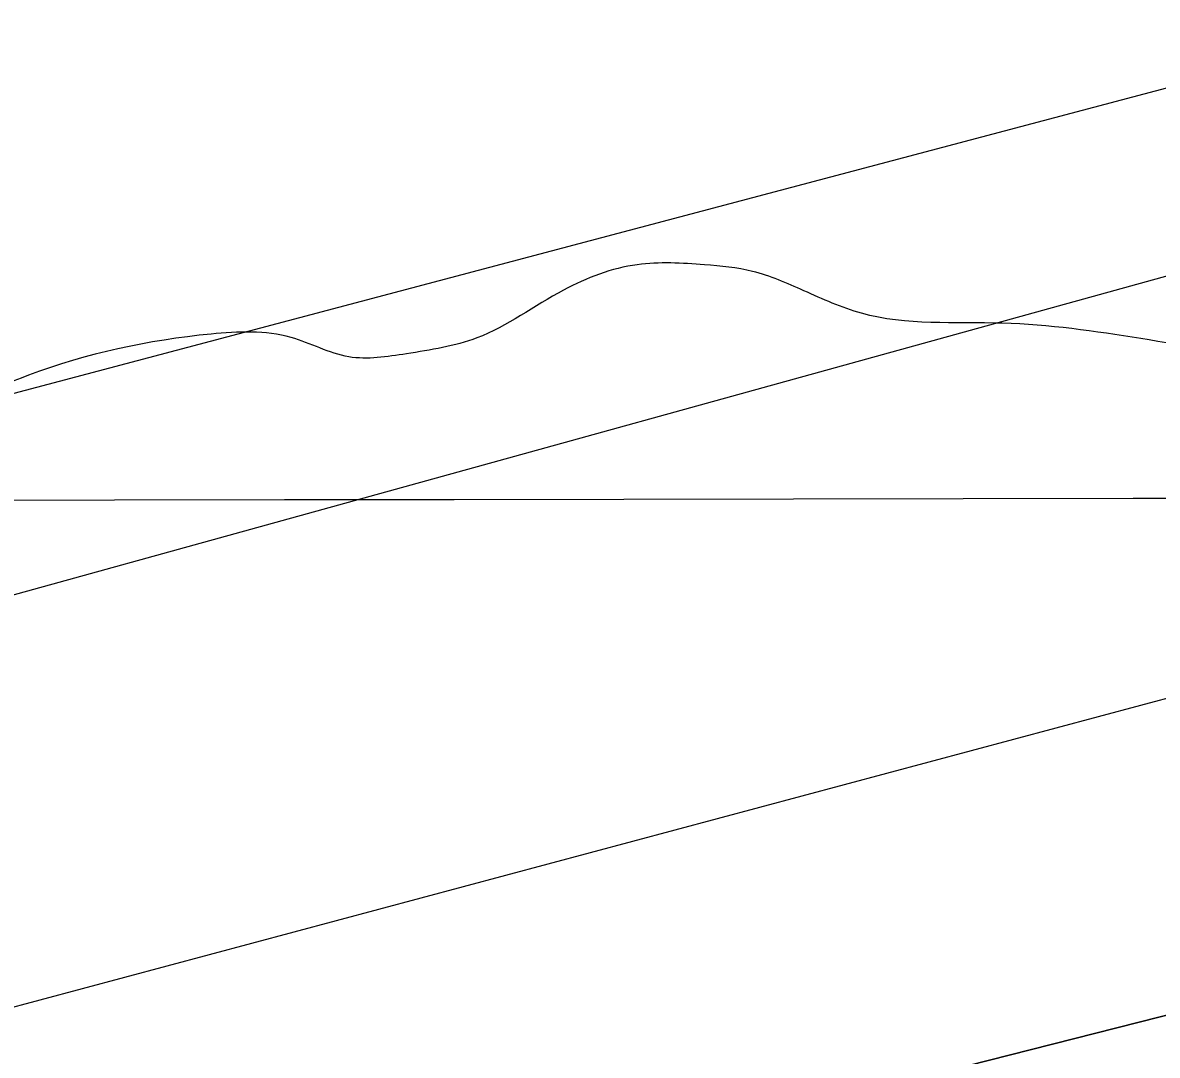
# Model space of a CAD drawing. Extents: x 3329332 to 3367211, y 631066 to 656469.
# Drawn here: x 3336756.6 to 3336893.9, y 648508.4 to 648633.5 of the extents above; entities that cross this region are included whole.
import ezdxf

# ---------------------------------------------------------------- set-up
doc = ezdxf.new("R2010")
doc.units = 0
for name, color, linetype in [('V-GRID-MAJR', 7, 'Continuous'), ('V-RIVR-EDGE', 7, 'Continuous'), ('V-TOPO-DPTH', 7, 'Continuous'), ('V-TOPO-MINR', 7, 'Continuous'), ('V-TOPO-WATR', 7, 'Continuous')]:
    doc.layers.add(name, color=color, linetype=linetype)

msp = doc.modelspace()

# ---------------------------------------------------------------- linework, layer by layer
at = {"layer": 'V-GRID-MAJR'}
msp.add_spline([(3333438.762, 648570.676), (3338699.3000000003, 648578.71), (3343959.8370000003, 648587.509), (3349220.373, 648597.073), (3354480.9080000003, 648607.402), (3359741.441, 648618.497), (3365001.972, 648630.356), (3365001.973, 648630.356)], degree=3, dxfattribs=at)
at = {"layer": 'V-RIVR-EDGE'}
msp.add_spline([(3343636.8271070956, 646843.3989800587), (3343622.1108212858, 646851.5792317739), (3343608.9428611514, 646858.5922459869), (3343596.5399541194, 646861.3375356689), (3343585.2946953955, 646861.7531449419), (3343568.24393458, 646866.8367453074), (3343554.697763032, 646877.7287245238), (3343538.057816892, 646892.1185805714), (3343529.147033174, 646895.6308411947), (3343519.467360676, 646901.8596239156), (3343506.6900779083, 646910.0350810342), (3343488.8790585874, 646921.325408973), (3343476.1027347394, 646929.8886666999), (3343464.099135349, 646937.2866047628), (3343456.7481843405, 646944.2852351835), (3343449.7850339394, 646951.2829066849), (3343444.7484206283, 646953.23437568), (3343437.386921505, 646955.9671994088), (3343424.9830555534, 646958.3246884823), (3343409.480620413, 646962.2410513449), (3343396.697584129, 646968.089704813), (3343383.5277061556, 646974.3271178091), (3343375.7774475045, 646976.6730998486), (3343358.7228510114, 646980.205497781), (3343342.4448146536, 646984.1237784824), (3343324.996664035, 646985.3303316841), (3343315.3045255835, 646986.5177064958), (3343304.843498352, 646990.4216034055), (3343288.9638107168, 646998.60473188), (3343275.4109267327, 647006.7821068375), (3343264.954694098, 647012.6250067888), (3343248.681452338, 647018.4822905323), (3343233.954618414, 647022.3967355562), (3343209.925364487, 647028.2731976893), (3343162.260410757, 647042.3519666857), (3343147.918500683, 647045.1020509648), (3343128.926818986, 647049.4148447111), (3343116.5229530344, 647051.7723337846), (3343106.4526031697, 647056.8386736), (3343102.5793916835, 647058.7872658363), (3343086.688197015, 647062.3167870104), (3343081.258988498, 647062.3302118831), (3343073.506812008, 647063.9005927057), (3343064.593151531, 647066.249451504), (3343053.7481593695, 647071.7055097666), (3343047.940739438, 647075.5978996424), (3343041.7426421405, 647078.3278466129), (3343029.344529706, 647083.0121393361), (3343020.0488221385, 647087.6887607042), (3343006.4940203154, 647095.090534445), (3342971.6236099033, 647107.974257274), (3342951.4790744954, 647116.5557344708), (3342937.1515482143, 647125.1228278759), (3342928.2455590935, 647130.5740915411), (3342903.0586568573, 647138.7802340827), (3342877.487789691, 647148.5385379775), (3342858.8954156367, 647157.5039801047), (3342849.609297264, 647166.0586075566), (3342844.19159578, 647170.7256397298), (3342831.7934833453, 647175.4099324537), (3342823.655424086, 647177.7568734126), (3342803.887182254, 647181.6837843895), (3342796.52568313, 647184.4166081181), (3342787.2309344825, 647189.4810300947), (3342775.609382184, 647194.5512055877), (3342758.944504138, 647198.858245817), (3342732.97337041, 647203.5761007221), (3342721.3451056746, 647205.9316719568), (3342697.703652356, 647211.8071751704), (3342663.989931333, 647221.973416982), (3342635.705418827, 647232.1262339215), (3342620.593661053, 647237.2050396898), (3342601.9840264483, 647239.1900708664), (3342563.6166981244, 647249.3678197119), (3342526.798654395, 647258.7661316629), (3342490.762924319, 647270.8771300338), (3342457.056874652, 647284.1457767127), (3342444.661638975, 647289.9934712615), (3342438.029712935, 647274.1099479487), (3342415.16769651, 647281.5347357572), (3342391.925550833, 647292.0628873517), (3342329.1699355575, 647319.7520755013), (3342295.0780031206, 647333.7972823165), (3342283.068650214, 647338.8684167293), (3342254.791809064, 647352.1236385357), (3342236.19751717, 647360.3134794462), (3342218.3759497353, 647367.3380006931), (3342205.204153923, 647372.7998124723), (3342191.64743426, 647379.4259849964), (3342179.2579521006, 647387.6004831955), (3342172.2852125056, 647390.720148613), (3342149.820585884, 647402.0219835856), (3342116.8997266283, 647419.1667185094), (3342096.3664316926, 647427.3613540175), (3342074.6726116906, 647436.7222681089), (3342056.4594079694, 647442.1965458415), (3342048.7110671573, 647445.3181290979), (3342046.3909759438, 647448.0384868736), (3342044.4577264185, 647450.3700851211), (3342038.2586702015, 647452.712231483), (3342007.6463951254, 647462.4830013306), (3341964.2482070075, 647476.9390228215), (3341952.242689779, 647483.5613596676), (3341946.042674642, 647485.5157054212), (3341937.125178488, 647486.313361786), (3341928.594524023, 647486.7222586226), (3341922.397385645, 647489.8400062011), (3341906.513862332, 647496.4719322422), (3341894.505468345, 647501.9308672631), (3341878.2379801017, 647510.1149546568), (3341870.0932084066, 647509.7472913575), (3341856.9137412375, 647512.1066982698), (3341848.000080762, 647514.4555570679), (3341827.073231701, 647520.324347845), (3341821.2638939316, 647523.4411365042), (3341814.6789549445, 647526.5598430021), (3341810.025347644, 647526.571350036), (3341806.5332243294, 647525.8043790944), (3341795.289883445, 647526.9955895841), (3341774.7450814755, 647530.5366177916), (3341748.7854547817, 647539.9080799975), (3341739.1000287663, 647543.8100590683), (3341723.2049984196, 647545.7883778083), (3341703.4377155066, 647550.1030893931), (3341688.708963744, 647553.2419331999), (3341675.143613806, 647556.3779002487), (3341665.0684693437, 647559.505237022), (3341655.7785152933, 647566.5086620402), (3341650.35985489, 647570.787893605), (3341641.0583938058, 647573.1377113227), (3341619.3521078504, 647577.4572175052), (3341603.0731125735, 647580.9876975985), (3341588.7244900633, 647581.0231776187), (3341577.8641551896, 647580.2744261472), (3341570.499779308, 647581.843848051), (3341563.913881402, 647584.5747539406), (3341550.35620282, 647590.8131258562), (3341537.182489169, 647595.4993364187), (3341511.9936690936, 647602.9298777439), (3341494.1644303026, 647606.8519941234), (3341474.01126462, 647611.9432658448), (3341452.3126500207, 647619.3651768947), (3341435.647771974, 647623.672217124), (3341426.7293169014, 647624.0820728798), (3341409.6747204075, 647627.6144708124), (3341399.593822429, 647628.4150039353), (3341382.156219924, 647633.887363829), (3341364.3346524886, 647640.9118850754), (3341355.4209920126, 647643.2607438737), (3341344.179568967, 647645.2275555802), (3341336.034797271, 647644.8598922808), (3341320.5266086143, 647646.449451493), (3341290.677468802, 647651.176895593), (3341274.0145085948, 647656.2595370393), (3341268.5862589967, 647656.6607625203), (3341256.951281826, 647656.301729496), (3341232.5255970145, 647658.6889450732), (3341211.979836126, 647661.842172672), (3341186.0144559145, 647668.8868312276), (3341159.6564804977, 647673.9934456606), (3341146.4731776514, 647674.8016501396), (3341117.007043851, 647677.589132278), (3341103.433063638, 647677.2348938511), (3341097.616054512, 647677.2492776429), (3341091.8028810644, 647678.8148638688), (3341087.9296695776, 647680.7634561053), (3341085.2198599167, 647682.7091715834), (3341079.7954459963, 647684.661599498), (3341055.366884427, 647685.8854132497), (3341036.3684902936, 647687.4836027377), (3341024.7306363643, 647685.9611678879), (3341011.1547383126, 647684.8313282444), (3340999.5255146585, 647686.7990988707), (3340985.1855224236, 647690.3247843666), (3340953.8005228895, 647701.2608738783), (3340935.5930726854, 647709.0619552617), (3340923.584678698, 647714.5208902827), (3340917.0016575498, 647718.4151979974), (3340910.7968478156, 647718.4305407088), (3340908.0793667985, 647717.2738513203), (3340903.8135601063, 647717.2843994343), (3340894.5092222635, 647718.4708153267), (3340882.4893212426, 647719.2761430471), (3340860.789747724, 647726.3102534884), (3340855.75697009, 647729.812924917), (3340851.89047104, 647734.4761214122), (3340848.4060190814, 647736.811555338), (3340842.5909277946, 647737.6015403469), (3340826.314809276, 647742.2954222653), (3340811.5946877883, 647748.9244715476), (3340794.9432346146, 647758.6607202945), (3340781.396104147, 647769.1648989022), (3340774.827466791, 647778.8762157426), (3340770.949460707, 647778.8858049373), (3340766.3035247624, 647781.9997168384), (3340765.154506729, 647787.8196027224), (3340765.1631370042, 647791.3098081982), (3340761.6815618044, 647794.8086439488), (3340748.8985255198, 647800.6572974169), (3340736.8843780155, 647803.7894287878), (3340725.2589900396, 647807.3084018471), (3340719.4477344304, 647809.6495892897), (3340716.353959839, 647813.1474661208), (3340707.8348124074, 647818.2099702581), (3340686.534546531, 647829.8967290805), (3340660.9655972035, 647840.4306341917), (3340654.377781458, 647842.3859388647), (3340636.5533372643, 647848.2470582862), (3340626.477233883, 647850.986594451), (3340619.1090223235, 647851.0048139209), (3340608.2458106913, 647849.0926606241), (3340603.203443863, 647848.7173259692), (3340600.494593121, 647851.0508420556), (3340597.786701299, 647853.7721587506), (3340589.6467242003, 647855.343498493), (3340581.5086649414, 647857.6904394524), (3340569.1143881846, 647863.9259346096), (3340561.3708419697, 647868.9865209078), (3340557.892143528, 647873.6487584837), (3340534.6413675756, 647880.686704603), (3340500.541763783, 647891.6295065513), (3340470.702213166, 647900.2349567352), (3340445.522023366, 647911.1557035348), (3340419.5623966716, 647920.5271657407), (3340404.067632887, 647927.5459334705), (3340372.685510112, 647939.6454248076), (3340342.4696659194, 647952.9054412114), (3340306.057642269, 647969.6710058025), (3340282.828921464, 647985.6283659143), (3340275.0940055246, 647994.1791576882), (3340268.900702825, 647998.8481077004), (3340258.823640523, 648001.199843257), (3340240.223595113, 648007.0628805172), (3340208.8366777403, 648017.2233688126), (3340162.736351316, 648036.7275106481), (3340150.3468691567, 648044.9020088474), (3340132.923650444, 648056.1913778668), (3340120.1463676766, 648064.3668349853), (3340103.8769615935, 648071.7753211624), (3340062.4148997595, 648085.063146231), (3340020.562160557, 648097.1885283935), (3340008.159253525, 648099.9338180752), (3339970.575197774, 648113.2120539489), (3339931.446652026, 648129.2087297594), (3339889.974042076, 648138.2307481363), (3339851.5961656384, 648144.1426902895), (3339826.794187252, 648151.1844720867), (3339779.131151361, 648166.0388423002), (3339750.4607560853, 648176.9682193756), (3339726.4410913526, 648186.7226875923), (3339710.1716852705, 648194.1311737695), (3339698.5520508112, 648199.9769504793), (3339684.9905365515, 648204.6641199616), (3339657.470118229, 648210.1614117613), (3339640.4049736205, 648209.4280030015), (3339598.1414197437, 648212.2471294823), (3339566.358071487, 648218.9183712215), (3339519.0713291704, 648229.118175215), (3339492.7200661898, 648236.9393939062), (3339468.307806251, 648244.7558180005), (3339451.6400514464, 648247.899456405), (3339423.72320224, 648249.9075016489), (3339391.1489100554, 648250.3758514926), (3339356.2621980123, 648256.6669639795), (3339323.3125711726, 648262.1776806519), (3339267.0929899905, 648266.970331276), (3339191.493926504, 648276.0767345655), (3339142.6492693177, 648283.5657699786), (3339080.627062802, 648294.1898135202), (3339050.0051985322, 648300.0825772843), (3339012.788806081, 648305.2160414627), (3338936.4160592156, 648315.0999638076), (3338861.5935558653, 648324.5922498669), (3338841.0430003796, 648325.8064744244), (3338779.400923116, 648333.3271541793), (3338716.984203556, 648341.237552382), (3338619.6702238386, 648351.1732563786), (3338573.9260536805, 648357.879019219), (3338540.2008256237, 648363.3916537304), (3338502.213626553, 648370.4660387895), (3338454.128268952, 648371.3605460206), (3338406.04578811, 648373.4184550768), (3338372.6958947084, 648373.8887227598), (3338327.7215722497, 648378.2657641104), (3338302.9100046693, 648381.4295398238), (3338283.518056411, 648380.7018845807), (3338273.82495904, 648381.5014587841), (3338260.6522043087, 648386.5754699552), (3338248.6428514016, 648391.646604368), (3338238.5715426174, 648396.3251435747), (3338223.4501956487, 648397.5259432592), (3338149.397539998, 648404.6895078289), (3338106.754815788, 648410.9997987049), (3338090.4815740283, 648416.8570824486), (3338075.7662471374, 648425.4251347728), (3338068.017906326, 648428.5467180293), (3338061.041331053, 648430.1151810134), (3338050.188667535, 648432.4688344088), (3338042.0563617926, 648437.1425790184), (3338023.077146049, 648446.4967806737), (3338014.178828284, 648455.0504492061), (3338009.5482350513, 648464.3691708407), (3338008.012375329, 648470.5778162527), (3338005.6980376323, 648475.6249776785), (3338000.2832129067, 648481.4554116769), (3337993.311432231, 648484.962877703), (3337977.799407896, 648485.0012344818), (3337963.842421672, 648486.5869580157), (3337952.2227872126, 648492.4327347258), (3337934.79860958, 648503.3343031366), (3337924.3558018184, 648514.6064116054), (3337915.4689910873, 648527.8136874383), (3337906.963268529, 648538.3054000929), (3337897.6704377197, 648544.1454232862), (3337885.6534134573, 648546.1141528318), (3337868.6055294, 648552.3611550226), (3337833.747584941, 648570.2862857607), (3337831.4265348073, 648572.6188429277), (3337828.3413904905, 648579.6069252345), (3337825.256246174, 648586.595007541), (3337821.7775477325, 648591.257245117), (3337805.128012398, 648601.7690950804), (3337772.198522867, 648615.4236245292), (3337745.0716586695, 648623.2467610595), (3337725.3043757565, 648627.561472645), (3337697.3971157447, 648633.4475239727), (3337655.9264236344, 648643.2451435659), (3337633.050982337, 648645.2407228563), (3337587.683105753, 648647.2919194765), (3337530.6735395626, 648646.2694788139), (3337482.1965456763, 648645.6137425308), (3337469.4000845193, 648646.0331874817), (3337459.3258989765, 648649.5483248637), (3337449.6337605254, 648650.7356996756), (3337425.977923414, 648650.7941937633), (3337387.1921090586, 648648.5632820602), (3337346.0785321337, 648645.9503232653), (3337294.491462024, 648642.1998534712), (3337235.915350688, 648634.9764387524), (3337203.720228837, 648631.9536242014), (3337180.834239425, 648629.6833967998), (3337120.3162482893, 648621.3013748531), (3337079.5770471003, 648613.2582486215), (3337041.950798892, 648609.4732577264), (3337018.288249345, 648606.8171475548), (3336982.5914149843, 648599.1493559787), (3336951.5549003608, 648594.1846616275), (3336908.505197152, 648592.7398992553), (3336875.1648929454, 648597.088173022), (3336858.1045429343, 648598.2937673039), (3336851.1308444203, 648601.025632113), (3336844.931788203, 648603.367778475), (3336839.116696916, 648604.1577634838), (3336830.97288414, 648604.1779007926), (3336822.0457987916, 648601.0975510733), (3336811.5607985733, 648595.3064327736), (3336803.0243905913, 648593.38852596), (3336796.0430207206, 648593.017985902), (3336789.068363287, 648595.3620501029), (3336779.3743069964, 648595.773823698), (3336757.2572063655, 648590.787074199), (3336729.690759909, 648577.6699367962), (3336702.1377383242, 648569.9820079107), (3336685.851071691, 648570.4100831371), (3336673.8330885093, 648571.991012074), (3336663.7483548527, 648571.2403427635), (3336652.882266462, 648568.1647876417), (3336636.9603863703, 648559.2846893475), (3336627.2586587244, 648556.5940580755), (3336614.4593208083, 648555.8501012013), (3336584.9759264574, 648551.6571723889), (3336546.1862764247, 648547.8750582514), (3336510.1064360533, 648542.1472286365), (3336477.9017250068, 648535.2464080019), (3336448.4029879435, 648524.8486694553), (3336423.931274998, 648508.6214558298), (3336410.7115332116, 648494.6932371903), (3336400.5932373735, 648480.3695465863), (3336397.4630238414, 648469.1310002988), (3336394.711021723, 648454.0134890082), (3336388.0781367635, 648437.7421650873), (3336381.4500464, 648423.409844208), (3336375.9901524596, 648411.0136496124), (3336372.482686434, 648404.0418689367), (3336364.323530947, 648397.8571965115), (3336361.2134547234, 648394.762463), (3336359.6555398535, 648392.0516944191), (3336357.7011941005, 648385.8516792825), (3336351.0903642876, 648378.4997693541), (3336344.851033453, 648364.5542901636), (3336339.7981185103, 648359.9131488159), (3336331.2597926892, 648357.2196407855), (3336326.2116723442, 648354.5175024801), (3336319.2197543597, 648349.8811557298), (3336309.8904846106, 648340.9847558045), (3336302.5136427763, 648337.5127697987), (3336295.1348831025, 648333.2651825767), (3336286.9699740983, 648324.753706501), (3336280.3696924, 648321.6676032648), (3336267.1739236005, 648317.4343998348), (3336257.8667089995, 648317.457413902), (3336251.6618992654, 648317.4727566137), (3336242.352766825, 648316.7201694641), (3336231.4924319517, 648315.9714179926), (3336219.8584136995, 648316.0001855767), (3336194.6504152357, 648315.6747147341), (3336165.5749588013, 648319.6246397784), (3336148.122013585, 648318.8921899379), (3336131.0530332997, 648316.6075787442), (3336112.040255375, 648312.3887591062), (3336101.9488092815, 648308.9234855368), (3336086.414729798, 648300.0424283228), (3336075.546723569, 648296.1912719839), (3336060.4167463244, 648293.9018661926), (3336047.620285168, 648294.3213111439), (3336032.5056506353, 648298.2367150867), (3336021.6558638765, 648301.7537703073), (3336016.2304910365, 648303.3183976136), (3336006.536434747, 648303.7301712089), (3335978.6195855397, 648305.7382164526), (3335940.2158182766, 648301.1795421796), (3335891.725399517, 648295.0945973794), (3335848.668024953, 648290.5474301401), (3335790.1091741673, 648290.304426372), (3335753.2671574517, 648290.0077231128), (3335726.4993262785, 648286.1958824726), (3335694.691046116, 648282.7843083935), (3335674.8959545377, 648275.8528023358), (3335659.375299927, 648272.4009536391), (3335636.485474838, 648268.5795238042), (3335620.5808552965, 648266.6798364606), (3335591.8816924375, 648265.9751952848), (3335557.760033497, 648267.9985832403), (3335544.1870122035, 648268.0321454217), (3335523.2429025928, 648266.920525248), (3335504.6208020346, 648263.8641485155), (3335489.879584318, 648261.9615844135), (3335466.2323774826, 648265.5102839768), (3335442.1868219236, 648264.7941357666), (3335411.550573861, 648264.8698904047), (3335377.8042495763, 648261.8509115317), (3335309.145322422, 648254.6524287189), (3335266.481501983, 648252.4311062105), (3335243.9861899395, 648251.3233217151), (3335220.7162355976, 648250.6052556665), (3335202.4953605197, 648252.9771285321), (3335190.085741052, 648253.0078139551), (3335171.0777577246, 648250.7279973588), (3335140.040284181, 648245.3755023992), (3335097.7364556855, 648231.9070033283), (3335079.888997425, 648228.4609081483), (3335074.8475895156, 648228.4733741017), (3335068.641820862, 648228.100916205), (3335061.6614099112, 648228.1181767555), (3335052.348441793, 648225.8143871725), (3335042.2617902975, 648224.2881166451), (3335032.1655496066, 648218.883840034), (3335022.075062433, 648215.8063670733), (3335003.0651612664, 648212.7509492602), (3334965.832467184, 648211.2918030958), (3334950.711120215, 648212.4926027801), (3334915.8148189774, 648214.905709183), (3334852.211683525, 648213.5117695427), (3334793.257360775, 648210.1673198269), (3334744.7774901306, 648208.3481817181), (3334710.648159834, 648207.2691648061), (3334677.2905950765, 648204.6370276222), (3334638.509575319, 648204.3451189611), (3334608.649887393, 648204.8067563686), (3334566.769339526, 648205.6859208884), (3334543.1135024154, 648205.7444149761), (3334524.8839970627, 648204.6260823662), (3334499.6721629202, 648202.7494090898), (3334450.4205267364, 648202.4833912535), (3334410.477064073, 648202.5821599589), (3334380.228616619, 648202.6569556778), (3334353.8668055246, 648206.2123676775), (3334344.5576730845, 648205.4597805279), (3334325.5516075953, 648203.9555651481), (3334283.271752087, 648200.1820812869), (3334254.566835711, 648197.1506364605), (3334219.268350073, 648193.7476926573), (3334183.2000167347, 648192.6734703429), (3334158.3779010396, 648191.5714393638), (3334149.457528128, 648191.205693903), (3334137.0402373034, 648188.1339744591), (3334128.501911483, 648185.440466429), (3334111.044171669, 648182.7690135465), (3334081.563654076, 648179.7394865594), (3334057.1293389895, 648178.636496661), (3334040.8436312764, 648179.4523724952), (3334029.993844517, 648182.969427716), (3334019.911028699, 648182.9943596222), (3333987.3213938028, 648177.2578997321), (3333955.1224362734, 648172.6838827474), (3333933.013006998, 648170.799538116), (3333908.970328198, 648171.2467917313), (3333889.5831745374, 648172.4581395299), (3333868.256058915, 648173.2864813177), (3333818.617581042, 648173.4092230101), (3333772.0776723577, 648171.973090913), (3333733.678699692, 648169.3534196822), (3333687.913433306, 648167.5275691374), (3333647.9594225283, 648163.3605311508), (3333617.3135852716, 648159.5582797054), (3333590.539041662, 648153.0318348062), (3333562.604931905, 648148.059469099), (3333531.5645816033, 648141.5435723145), (3333511.0063547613, 648139.6553920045), (3333488.8978844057, 648138.1588479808), (3333475.711704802, 648137.8036506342), (3333461.743211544, 648134.7357668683), (3333439.4028820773, 648130.067855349)], degree=3, dxfattribs=at)
at = {"layer": 'V-TOPO-DPTH'}
for points in [[(3337934.884141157, 648513.0284421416), (3336991.5492798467, 648629.4701559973), (3336091.125144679, 648380.4679275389), (3336005.434929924, 648358.9605020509), (3335982.842910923, 648353.7780714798), (3335960.1393928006, 648349.2157535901), (3335937.2686259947, 648345.5836047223), (3335914.286360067, 648342.5715685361), (3335598.6498261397, 648307.7438261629)], [(3337799.67195928, 648475.4625411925), (3336997.5850886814, 648535.2778663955), (3336989.876453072, 648535.4926043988), (3336982.16536932, 648535.4011563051), (3335975.537305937, 648279.7795971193), (3335967.4978221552, 648278.9076551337), (3335959.450567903, 648278.1226479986), (3335951.3916579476, 648277.4680431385), (3335943.3249775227, 648276.9003731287), (3335840.08461887, 648270.4747423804), (3335780.389662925, 648266.7971637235), (3335720.6916872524, 648263.1698062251), (3335660.9891819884, 648259.6177804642), (3335601.283656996, 648256.1159758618)], [(3335601.283656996, 648256.1159758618), (3335660.9891819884, 648259.6177804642), (3335720.6916872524, 648263.1698062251), (3335780.389662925, 648266.7971637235), (3335840.08461887, 648270.4747423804), (3335943.3249775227, 648276.9003731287), (3335951.3916579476, 648277.4680431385), (3335959.450567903, 648278.1226479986), (3335967.4978221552, 648278.9076551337), (3335975.537305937, 648279.7795971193), (3336982.16536932, 648535.4011563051), (3336989.876453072, 648535.4926043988), (3336997.5850886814, 648535.2778663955), (3337799.67195928, 648475.4625411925)]]:
    msp.add_lwpolyline(points, dxfattribs=at)
at = {"layer": 'V-TOPO-MINR'}
for points in [[(3337971.439794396, 648548.3688973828), (3336976.0497955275, 648647.0349025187), (3336017.6948011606, 648392.9928220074), (3336013.589029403, 648390.6990723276), (3336009.1261221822, 648389.2154590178), (3335976.4176462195, 648381.6716797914), (3335968.600401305, 648380.0237031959), (3335960.7503852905, 648378.5741109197), (3335952.851212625, 648377.4220951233), (3335944.9192688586, 648376.4684636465), (3335389.4690324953, 648321.3177941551)], [(3337934.884141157, 648513.0284421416), (3336991.5492798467, 648629.4701559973), (3336091.125144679, 648380.4679275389), (3336005.434929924, 648358.9605020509), (3335982.842910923, 648353.7780714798), (3335960.1393928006, 648349.2157535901), (3335937.2686259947, 648345.5836047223), (3335914.286360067, 648342.5715685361), (3335598.6498261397, 648307.7438261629)], [(3337964.624169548, 648472.5099373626), (3336995.3539258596, 648578.4984380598), (3335970.454301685, 648304.0580300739), (3335959.5492762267, 648301.2101377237), (3335948.5099980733, 648298.9376041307), (3335937.3812181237, 648297.0486430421), (3335926.170736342, 648295.5898128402), (3335914.9414185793, 648294.3182013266), (3335903.6838468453, 648293.327417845), (3335892.407439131, 648292.5238530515), (3335215.037640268, 648252.7507070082)]]:
    msp.add_lwpolyline(points, dxfattribs=at)
at = {"layer": 'V-TOPO-WATR'}
msp.add_lwpolyline([(3337799.67195928, 648475.4625411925), (3336997.5850886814, 648535.2778663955), (3336989.876453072, 648535.4926043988), (3336982.16536932, 648535.4011563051), (3335975.537305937, 648279.7795971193), (3335967.4978221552, 648278.9076551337), (3335959.450567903, 648278.1226479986), (3335951.3916579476, 648277.4680431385), (3335943.3249775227, 648276.9003731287), (3335840.08461887, 648270.4747423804), (3335780.389662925, 648266.7971637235), (3335720.6916872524, 648263.1698062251), (3335660.9891819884, 648259.6177804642), (3335601.283656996, 648256.1159758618)], dxfattribs=at)

doc.saveas('drawing.dxf')
